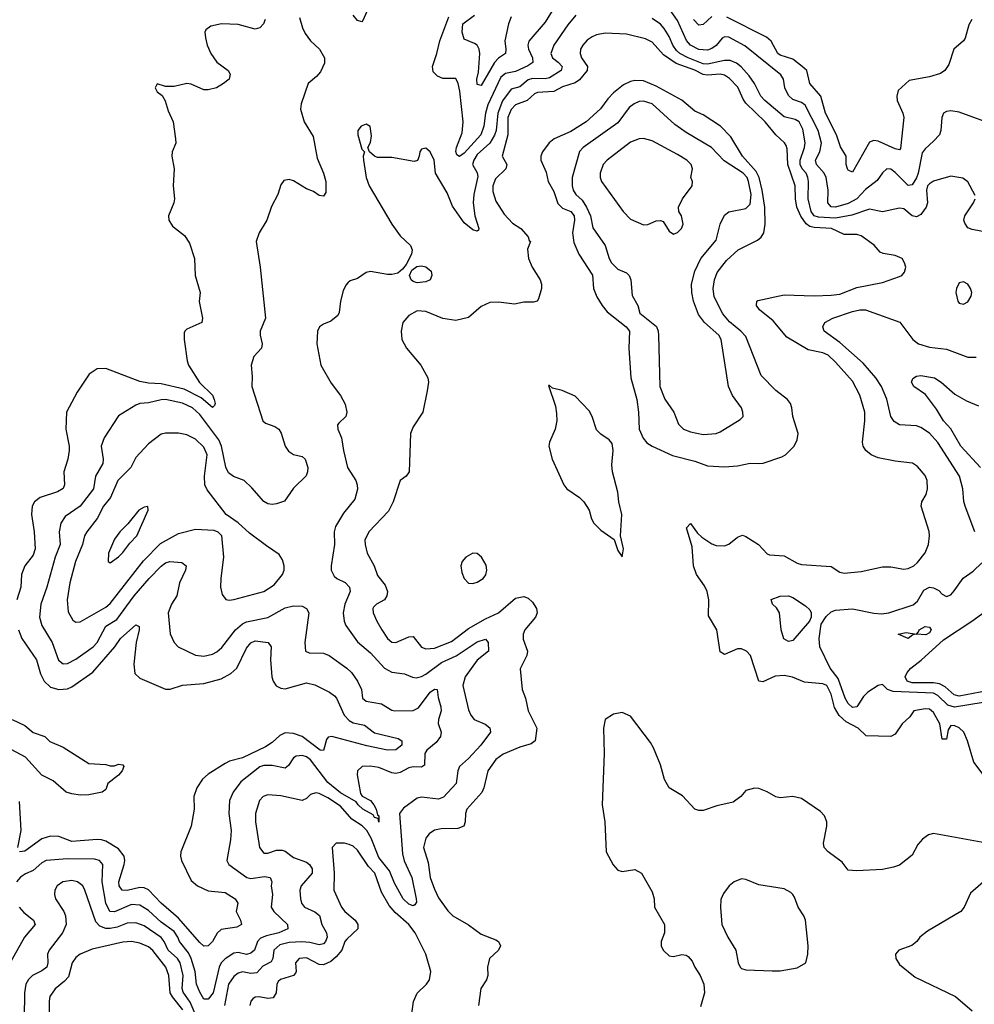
# Model space of a CAD drawing. Header units: inches. Extents: x 1603819 to 1745079, y 385938 to 533966.
# Tile 347 of 561: x 1673906 to 1678381, y 444016 to 448629. Entities that reach past the tile are written whole.
import ezdxf

# ---------------------------------------------------------------- set-up
doc = ezdxf.new("R2010")
doc.units = ezdxf.units.IN
doc.header["$MEASUREMENT"] = 0
doc.layers.add('B6474', color=7, linetype='Continuous')

msp = doc.modelspace()

# ---------------------------------------------------------------- linework, layer by layer
at = {"layer": 'B6474', "color": 5}
for points, elevation in [([(1678490, 448129.2), (1678310, 448195.4), (1678270, 448202.4), (1678250, 448198.3), (1678236.5, 448190), (1678229.3, 448170), (1678224.1, 448110), (1678217.3, 448090), (1678190, 448058.8), (1678150, 448024.2), (1678135.6, 448004.4), (1678117.2, 447910), (1678110, 447887.6), (1678090, 447855.4), (1678070, 447852.6), (1678010, 447913.4), (1677990, 447927.9), (1677970, 447929.8), (1677950, 447911.1), (1677924.9, 447875.1), (1677870, 447833.5), (1677830, 447789.2), (1677790, 447768.1), (1677730, 447750.4), (1677710, 447752.2), (1677694.1, 447770), (1677696.4, 447830), (1677687.1, 447890), (1677676.3, 447910), (1677640.7, 447950), (1677636, 447970), (1677656.7, 448010), (1677663.8, 448050), (1677648.8, 448110), (1677587.9, 448227.9), (1677570, 448241.4), (1677530, 448255.4), (1677510, 448274), (1677492.5, 448310), (1677486.9, 448350), (1677474, 448370), (1677305.8, 448505.8), (1677230, 448546.5), (1677210, 448548.3), (1677198.5, 448541.5), (1677170, 448508), (1677150, 448493.2), (1677130, 448486.7), (1677090, 448488.5), (1677050, 448509.5), (1677031.4, 448531.3), (1676990, 448625), (1676922.5, 448722.5)], 440), ([(1675545.5, 448694.5), (1675514.6, 448625.4), (1675510, 448619.3), (1675490, 448624.2), (1675470, 448649.7)], 440), ([(1676414.4, 448690), (1676370, 448617.8), (1676292.5, 448527.5), (1676288.2, 448510), (1676291.8, 448490), (1676309.1, 448450), (1676311.6, 448428.4), (1676287.5, 448412.5), (1676230, 448386.3), (1676182.9, 448377.1), (1676161.2, 448358.8), (1676100.4, 448230), (1676089.7, 448190), (1676082.3, 448130), (1676067.8, 448090), (1675990, 448002.7), (1675967.9, 447987.9), (1675955.6, 447995.5), (1675950.6, 448010.6), (1675953.6, 448030), (1675980.7, 448099.3), (1675985.3, 448150), (1675970, 448293.2), (1675962.2, 448330), (1675950, 448352.8), (1675890, 448352.4), (1675864.2, 448364.2), (1675844.9, 448385), (1675841.8, 448410), (1675862, 448470), (1675875.9, 448530), (1675918.3, 448641.7)], 440), ([(1675218.4, 448638.4), (1675231, 448590), (1675243.5, 448563.5), (1675270, 448530.3), (1675310.8, 448490.8), (1675334.8, 448450), (1675334.7, 448425.3), (1675315.6, 448384.4), (1675297.5, 448362.5), (1675258.7, 448330), (1675225, 448235), (1675222.3, 448210), (1675238.9, 448150), (1675281.7, 448081.7), (1675300.1, 447980.1), (1675330.2, 447910), (1675340.4, 447870), (1675341, 447819), (1675330, 447802), (1675310, 447805.2), (1675283.7, 447823.7), (1675250, 447837), (1675190, 447873.3), (1675170, 447880.7), (1675144.9, 447875.1), (1675130, 447855.3), (1675115.5, 447810), (1675087.1, 447752.9), (1675064.9, 447690), (1675028, 447630), (1675014.9, 447590), (1675033.7, 447470), (1675058.3, 447230), (1675033.1, 447170), (1675032.9, 447150), (1675042, 447110), (1675039.3, 447090), (1675003, 447050), (1674990.4, 447010), (1674996.5, 446956.5), (1674994.6, 446910), (1675045.7, 446750), (1675058.5, 446738.5), (1675102.2, 446722.2), (1675120.4, 446710), (1675131.3, 446691.3), (1675151.1, 446631.1), (1675166.9, 446606.9), (1675190, 446591.7), (1675230, 446582.4), (1675243.8, 446570), (1675256.4, 446530), (1675255.5, 446510), (1675248.6, 446491.4), (1675190, 446434.5), (1675147.1, 446372.9), (1675110, 446359.7), (1675090, 446356.9), (1675070, 446360.5), (1675050, 446371.5), (1674994.9, 446434.9), (1674957.8, 446470), (1674909.1, 446489.1), (1674885.5, 446505.5), (1674872, 446532), (1674851.9, 446630), (1674839.5, 446659.5), (1674750, 446778.5), (1674716.9, 446810), (1674670, 446832.8), (1674590, 446848.8), (1674570, 446848.2), (1674510, 446833.7), (1674470, 446830.8), (1674450, 446823.1), (1674370, 446772.8), (1674301.8, 446670), (1674288.8, 446630), (1674297.9, 446570), (1674295.4, 446550), (1674261.3, 446490), (1674252.1, 446430), (1674190, 446349.9), (1674119.6, 446300.4), (1674098.5, 446270), (1674091.6, 446230), (1674096.6, 446170), (1674073, 446110), (1674033.4, 445970), (1674005.5, 445890), (1673999.3, 445830), (1674010, 445790.3), (1674058.4, 445710), (1674088.4, 445628.4), (1674110, 445611), (1674130, 445611.6), (1674170, 445632.7), (1674251.2, 445690), (1674270, 445710.2), (1674310, 445787.7), (1674362.2, 445817.8), (1674442.2, 445930), (1674513.5, 446010), (1674570, 446068.9), (1674590, 446083.6), (1674610, 446089.6), (1674665.7, 446085.7), (1674686.7, 446070), (1674683.2, 446050), (1674655.3, 445990), (1674643.5, 445930), (1674617.8, 445890), (1674601.6, 445850), (1674612.1, 445752.1), (1674630.2, 445710.2), (1674648.5, 445690), (1674730, 445652.1), (1674770, 445647), (1674810, 445656), (1674830, 445666.7), (1674853.4, 445686.6), (1674917.2, 445770), (1674950, 445798), (1674970, 445808.3), (1675070, 445827.5), (1675150, 445873.6), (1675190, 445881.8), (1675230, 445880.3), (1675250.5, 445870), (1675261.1, 445850), (1675242.2, 445710), (1675245.5, 445670), (1675263.1, 445663.1), (1675330, 445660.7), (1675357.1, 445650), (1675440.3, 445590), (1675461.5, 445570), (1675490.2, 445530), (1675508.8, 445490), (1675513, 445450), (1675530, 445436.4), (1675602.7, 445422.7), (1675650, 445393.7), (1675664.7, 445390), (1675750, 445392.6), (1675775.4, 445404.6), (1675830, 445478.8), (1675850, 445492.8), (1675862.8, 445490), (1675867.2, 445452.8), (1675880.1, 445410), (1675881.5, 445390), (1675868.7, 445350), (1675868.2, 445331.8), (1675881.3, 445290), (1675879.3, 445270), (1675858.2, 445241.8), (1675813.9, 445206.1), (1675805.2, 445190), (1675803.8, 445136.2), (1675790, 445127), (1675750, 445128.4), (1675730, 445123.9), (1675690, 445102.3), (1675670, 445097), (1675650, 445100.8), (1675590, 445125), (1675548.6, 445131.4), (1675510.8, 445129.2), (1675490.2, 445110), (1675488, 445090), (1675503, 445003), (1675511, 444991), (1675550, 444971), (1675565.6, 444950), (1675576.8, 444930), (1675583.7, 444903.7), (1675590, 444899.1), (1675590, 444868.6), (1675585.7, 444885.7), (1675570, 444891.5), (1675562.8, 444902.8), (1675514.5, 444930), (1675492, 444950), (1675484.1, 444964.1), (1675410, 445006.6), (1675350, 445054.2), (1675270, 445161.1), (1675250, 445175.8), (1675230, 445181.5), (1675202.5, 445177.5), (1675189.3, 445170), (1675165.9, 445134.1), (1675150, 445121.5), (1675090, 445134.2), (1675050, 445133.7), (1675031.7, 445128.3), (1674942.6, 445057.4), (1674906.7, 445010), (1674889.5, 444970), (1674885.9, 444910), (1674896.8, 444830), (1674893.9, 444786.1), (1674876.9, 444690), (1674886.7, 444670), (1674970.1, 444610.1), (1674990, 444604.7), (1675054.4, 444614.4), (1675080.4, 444610), (1675087.5, 444590), (1675084.2, 444570), (1675091.5, 444530), (1675084.3, 444470), (1675096.9, 444450), (1675161, 444390), (1675163.2, 444370), (1675120.8, 444350), (1675062.9, 444337.1), (1675035.2, 444324.8), (1675020.9, 444310), (1675006.1, 444270), (1674990, 444254.8), (1674970, 444249.4), (1674930, 444258.3), (1674910, 444255.2), (1674870, 444228.5), (1674850.8, 444209.2), (1674840.5, 444190), (1674812.6, 444070), (1674790, 444039.6), (1674770, 444039), (1674750, 444073.2), (1674734.2, 444110), (1674728.1, 444170), (1674710.4, 444230.4), (1674696.9, 444256.9), (1674654.7, 444310), (1674647.8, 444330), (1674630, 444356.3), (1674570, 444400.5), (1674510, 444455.4), (1674470, 444480.4), (1674430, 444483.3), (1674350, 444448.1), (1674328.8, 444450), (1674309.9, 444490), (1674292.7, 444590), (1674296.4, 444670), (1674281, 444690), (1674256.1, 444696.1), (1674130, 444697.6), (1674030, 444689.9), (1674010, 444679), (1673970, 444642.9), (1673933.3, 444626.7), (1673910, 444610.6), (1673891.4, 444590)], 440), ([(1675057.5, 448630), (1675048.4, 448610), (1675032.1, 448590), (1675010, 448583.7), (1674930, 448606.2), (1674851.4, 448608.6), (1674801.4, 448598.6), (1674779.1, 448580.9), (1674774, 448570), (1674776.8, 448543.2), (1674784.6, 448510), (1674801.5, 448470), (1674830, 448430.4), (1674882.8, 448390), (1674892.7, 448372.7), (1674887.3, 448350), (1674862, 448330), (1674828.2, 448310), (1674790, 448299.9), (1674770, 448300.2), (1674710, 448326), (1674690, 448329.7), (1674630, 448315.1), (1674590, 448316), (1674550, 448328), (1674541, 448310), (1674551.3, 448290), (1674573.2, 448273.2), (1674588.7, 448248.7), (1674602.3, 448202.3), (1674625.5, 448150), (1674637.1, 448070), (1674638, 448050), (1674620.5, 448010), (1674619.5, 447990), (1674630.4, 447929.6), (1674625.3, 447850), (1674632, 447790), (1674628.4, 447770), (1674603.8, 447710), (1674605.5, 447690), (1674621.8, 447661.8), (1674677.9, 447617.9), (1674701.4, 447581.4), (1674725.5, 447510), (1674728.1, 447430), (1674752.1, 447350), (1674747.9, 447307.9), (1674763.2, 447230), (1674759.5, 447210), (1674690, 447178.9), (1674679.5, 447170), (1674677.7, 447162.3), (1674677.7, 447130), (1674691.1, 447030), (1674697.8, 447010), (1674748.2, 446928.2), (1674809.2, 446870), (1674817.8, 446850), (1674821.8, 446830), (1674819.1, 446820.9), (1674810, 446811.3), (1674756.5, 446856.5), (1674677.8, 446897.8), (1674570, 446923.3), (1674510, 446925.8), (1674470, 446933.6), (1674310, 446994.8), (1674270, 446993.3), (1674232.2, 446967.8), (1674176.1, 446883.9), (1674126.3, 446790), (1674122.6, 446710), (1674138.4, 446630), (1674138.4, 446610), (1674132.1, 446570), (1674112.7, 446510), (1674116.6, 446450), (1674110, 446431.8), (1674083.3, 446416.7), (1674001.7, 446390), (1673975.6, 446370), (1673964.4, 446350), (1673961, 446310), (1673974.3, 446230), (1673978.6, 446150), (1673970, 446120.4), (1673930.2, 446070), (1673915.2, 446030), (1673911.6, 445970), (1673892.8, 445910)], 420), ([(1676512.8, 448650), (1676475.2, 448604.8), (1676410, 448509.8), (1676395.4, 448470), (1676403.5, 448450), (1676430.9, 448430), (1676448.8, 448410), (1676444.4, 448390), (1676390, 448356.6), (1676370, 448352.2), (1676310, 448353.9), (1676290, 448346.9), (1676250, 448314.7), (1676210, 448303.1), (1676170, 448249.3), (1676147.1, 448190), (1676139, 448110), (1676132, 448088), (1676109.6, 448050.4), (1676050, 447996.4), (1676034.1, 447970), (1676028.6, 447950), (1676051, 447911), (1676054, 447894), (1676034.6, 447810), (1676031.9, 447770), (1676039.7, 447710), (1676058, 447650), (1676057.4, 447642.6), (1676050, 447638.5), (1676030, 447644.8), (1675990, 447676.9), (1675934.4, 447754.4), (1675910, 447817.4), (1675855.4, 447910), (1675849.7, 447970), (1675829.5, 448010), (1675810, 448027.3), (1675790, 448022.7), (1675781.6, 448010), (1675779.3, 447990), (1675770.4, 447969.6), (1675755.2, 447964.8), (1675650, 447982.9), (1675583.6, 447983.6), (1675568.7, 447990), (1675546, 448010), (1675538, 448030), (1675550, 448054), (1675554.8, 448085.2), (1675548.9, 448128.9), (1675530, 448139), (1675506, 448130), (1675491, 448110), (1675490.8, 448090), (1675510, 448022), (1675522, 448010), (1675516, 447990), (1675517.3, 447970), (1675530.3, 447890), (1675544.4, 447850), (1675650.1, 447670), (1675690, 447616.2), (1675737.5, 447570), (1675745.2, 447550), (1675743, 447530), (1675718, 447482), (1675700.7, 447459.3), (1675678.1, 447441.9), (1675650, 447434.6), (1675630, 447435.2), (1675550, 447449.6), (1675530, 447444.5), (1675490, 447416), (1675455.5, 447404.5), (1675443.8, 447396.2), (1675434.4, 447385.6), (1675422.3, 447357.7), (1675410.4, 447310), (1675403.8, 447256.2), (1675397.6, 447242.4), (1675364.4, 447215.6), (1675330, 447202.9), (1675310.7, 447190), (1675301.3, 447170), (1675299.5, 447110), (1675317.3, 447010), (1675365.5, 446925.5), (1675410, 446868.5), (1675431.9, 446828.1), (1675440.3, 446790), (1675435.3, 446770), (1675401.5, 446738.5), (1675396.4, 446730), (1675398, 446710), (1675414.9, 446670), (1675423.8, 446610), (1675443.2, 446530), (1675481.4, 446470), (1675488.5, 446450), (1675490, 446429), (1675477.3, 446382.7), (1675423.4, 446316.6), (1675385.9, 446254.1), (1675380.4, 446230), (1675381.1, 446170), (1675366.2, 446070), (1675366.9, 446050), (1675380.8, 446020.8), (1675392.2, 446010), (1675431.1, 445991.1), (1675452.8, 445970), (1675455, 445950), (1675429.7, 445890.3), (1675423.1, 445850), (1675426.4, 445810), (1675434.6, 445790), (1675490, 445714.2), (1675550, 445662.6), (1675616.6, 445590), (1675650, 445572.3), (1675710, 445564.6), (1675747.6, 445547.6), (1675764.9, 445544.9), (1675790, 445551), (1675810, 445562.3), (1675882.8, 445617.2), (1675951.8, 445648.2), (1676050, 445713.3), (1676090, 445726), (1676102.7, 445710), (1676104.1, 445670), (1676050, 445628.4), (1675994.5, 445550), (1675983.7, 445510), (1676010, 445394.8), (1676020.9, 445370), (1676037.1, 445350), (1676087.8, 445327.8), (1676110, 445311.7), (1676112.6, 445290), (1676067.7, 445230), (1676010, 445167.2), (1675967.6, 445130), (1675959.5, 445110), (1675951.7, 445050), (1675893.3, 444986.7), (1675870, 444976.5), (1675790, 444986), (1675770, 444981.5), (1675704.9, 444935.1), (1675686.4, 444910), (1675699.9, 444719.9), (1675708.5, 444688.5), (1675744.9, 444610), (1675765.3, 444510), (1675765.6, 444494.4), (1675759, 444481), (1675750, 444477.2), (1675730, 444484.3), (1675703.4, 444510), (1675663.4, 444583.4), (1675640.2, 444640.2), (1675590, 444703), (1675553.4, 444793.4), (1675533.3, 444830), (1675511.5, 444851.5), (1675463.4, 444883.4), (1675410, 444944), (1675350, 444983.4), (1675310, 445003.4), (1675293.7, 445006.3), (1675270, 444998.4), (1675250, 444979.8), (1675230, 444969.9), (1675130, 444992.7), (1675070, 444996.9), (1675046.9, 444990), (1675030.2, 444970), (1675012.1, 444910), (1675011.4, 444870), (1675030.1, 444750.1), (1675050, 444723.2), (1675070, 444723.7), (1675110, 444737.8), (1675137.2, 444737.2), (1675150, 444732.6), (1675190, 444703.5), (1675250, 444682), (1675264.8, 444670), (1675276.8, 444650), (1675276.4, 444630), (1675225, 444570), (1675218.7, 444550), (1675222, 444510), (1675227.8, 444490), (1675240.7, 444470), (1675290, 444448.6), (1675312, 444432), (1675322.2, 444390), (1675345, 444350), (1675347.1, 444330), (1675339.8, 444310), (1675330, 444298.7), (1675310, 444294.6), (1675265.7, 444305.7), (1675228.1, 444308.1), (1675170, 444305.5), (1675126.3, 444293.7), (1675097.1, 444270), (1675092.5, 444230), (1675085.2, 444214.8), (1675045.4, 444194.6), (1675017.3, 444162.7), (1674990, 444159.7), (1674950, 444167.2), (1674930, 444161.2), (1674910, 444145.6), (1674885.2, 444110), (1674866.8, 444010)], 460), ([(1676210, 448642.2), (1676197.4, 448610), (1676180.8, 448530), (1676185.5, 448490), (1676182.6, 448470), (1676150, 448447.9), (1676131.1, 448428.9), (1676070, 448320.4), (1676050, 448325.6), (1676048.3, 448350), (1676056.4, 448383.6), (1676062.8, 448470), (1676059.7, 448490), (1676050, 448508.9), (1676037.7, 448517.7), (1675990, 448537.6), (1675980.8, 448570), (1675984, 448610), (1676037.9, 448650)], 420), ([(1678384.8, 447804.7), (1678350, 447869), (1678327, 447887), (1678270, 447896.2), (1678190, 447871.9), (1678170, 447859.5), (1678162.1, 447850), (1678156.1, 447830), (1678161.7, 447770), (1678155.3, 447750), (1678130, 447716.5), (1678110, 447705.4), (1678090, 447709.1), (1678050, 447742.2), (1678030, 447746.2), (1677950, 447728.1), (1677890, 447740.5), (1677807.3, 447712.7), (1677730, 447699.4), (1677650, 447703.2), (1677630, 447709.7), (1677616.8, 447730), (1677602.6, 447790), (1677604.3, 447870), (1677600.9, 447890), (1677592, 447910), (1677573.5, 447930), (1677565, 447950), (1677564.4, 447970), (1677585.4, 448030), (1677588.5, 448051.5), (1677576.4, 448116.4), (1677559.1, 448150), (1677541.8, 448161.8), (1677490, 448173.7), (1677399.1, 448250), (1677379.6, 448270), (1677349.9, 448330), (1677325.2, 448365.2), (1677287.6, 448407.6), (1677265.4, 448425.4), (1677236.8, 448436.8), (1677210, 448437.8), (1677130, 448420.5), (1677110, 448421.8), (1677039.9, 448450), (1677000.6, 448470), (1676984.6, 448484.6), (1676967.1, 448510), (1676950, 448550.7), (1676927.5, 448587.5), (1676910, 448607.5), (1676870, 448633.6)], 460), ([(1677150, 448643.8), (1677110, 448606.5), (1677090, 448603), (1677064.7, 448630)], 420), ([(1678369.1, 448630), (1678354.7, 448605.3), (1678337.8, 448542.2), (1678330.5, 448529.5), (1678284.3, 448490), (1678260.6, 448419.4), (1678243.1, 448390), (1678222.7, 448377.3), (1678170, 448360.9), (1678075.6, 448344.4), (1678023.8, 448296.2), (1678017.5, 448270), (1678019.8, 448250), (1678046.4, 448190), (1678050.9, 448170), (1678035.3, 448024.7), (1678030, 448018.5), (1678010, 448023), (1677930, 448058.8), (1677910, 448062), (1677890, 448054.5), (1677810, 447913.6), (1677790, 447923), (1677786.6, 447930), (1677780.6, 447950), (1677779.9, 447990), (1677752.8, 448032.8), (1677734.5, 448090), (1677683.7, 448190), (1677661.1, 448270), (1677609.9, 448329.9), (1677596.1, 448390), (1677574.5, 448410), (1677530, 448443.3), (1677470, 448462.1), (1677459.4, 448470), (1677428, 448528), (1677406.7, 448546.7), (1677220.6, 448640.6)], 420), ([(1678469.2, 445030), (1678378.4, 445150), (1678349.5, 445250), (1678330.9, 445290.9), (1678310, 445311.5), (1678290, 445319.7), (1678270, 445321.6), (1678258.9, 445301.1), (1678250, 445258), (1678230, 445258), (1678218.7, 445330), (1678190, 445382.4), (1678170, 445398.5), (1678150, 445399.8), (1678098, 445390), (1678078.3, 445361.7), (1678042.6, 445330), (1678010, 445282), (1677990, 445270.9), (1677873.8, 445273.8), (1677836.2, 445310), (1677779.6, 445339.6), (1677748, 445368), (1677725.5, 445405.5), (1677710, 445468.3), (1677689.6, 445510), (1677670, 445516.5), (1677584.5, 445524.5), (1677528.8, 445548.8), (1677490, 445555.8), (1677446.6, 445553.4), (1677390, 445526.5), (1677370, 445529.8), (1677331, 445650), (1677313.6, 445670), (1677290, 445680.4), (1677270, 445681), (1677210, 445654.7), (1677190, 445666.6), (1677173.2, 445770), (1677134.9, 445834.9), (1677136.2, 445910), (1677128.2, 445950), (1677116.8, 445976.8), (1677078.6, 446030), (1677063.8, 446070), (1677058.3, 446158.3), (1677031.9, 446248.1), (1677050, 446268), (1677082.9, 446222.9), (1677103.8, 446203.8), (1677150, 446172.7), (1677170, 446164.6), (1677210, 446162.9), (1677230, 446171.7), (1677270, 446204.7), (1677293.6, 446213.6), (1677310, 446207.9), (1677369.4, 446169.4), (1677410, 446126), (1677420.9, 446120.9), (1677490, 446117.3), (1677550, 446082), (1677570, 446075.9), (1677710, 446066.3), (1677750, 446040.3), (1677770, 446035.8), (1677850, 446042.9), (1677950, 446065.3), (1677990, 446064.9), (1678050, 446054.3), (1678070, 446057.3), (1678097.6, 446070), (1678115.2, 446084.8), (1678149.8, 446130.2), (1678165.4, 446170), (1678171, 446210), (1678169.6, 446230.4), (1678131.7, 446350), (1678135.3, 446370), (1678155.4, 446404.6), (1678160.6, 446430), (1678159.1, 446470), (1678150, 446492.4), (1678114.8, 446534.8), (1678090.7, 446550.7), (1678010, 446560.6), (1677930, 446576.5), (1677897.4, 446590), (1677872.6, 446610), (1677859.3, 446630), (1677856.8, 446650), (1677867.8, 446750), (1677867.2, 446790), (1677844.4, 446870), (1677810, 446934.6), (1677730, 447024.9), (1677696.2, 447056.2), (1677670, 447067.5), (1677601.5, 447081.5), (1677501.4, 447141.4), (1677437.6, 447217.6), (1677374.4, 447270), (1677359.8, 447290), (1677361.3, 447310), (1677366.7, 447313.3), (1677490, 447339.3), (1677630, 447335.4), (1677710, 447337.3), (1677750, 447343.3), (1677830, 447373.6), (1677950, 447398), (1678030, 447425), (1678040.7, 447430), (1678053.9, 447446.1), (1678059.7, 447470), (1678054.3, 447490), (1678042.4, 447510), (1678010, 447524.4), (1677953.9, 447533.9), (1677940.2, 447540.2), (1677912, 447572), (1677850, 447615.9), (1677830, 447622.6), (1677770, 447622.6), (1677711.3, 447650), (1677630, 447654.8), (1677610, 447659.1), (1677592.1, 447672.1), (1677567.6, 447707.6), (1677548.9, 447750), (1677542.8, 447790), (1677541.7, 447850), (1677507.1, 447950), (1677503.7, 448023.7), (1677498.9, 448038.9), (1677491.3, 448051.3), (1677450, 448089), (1677401, 448150), (1677310, 448237.8), (1677296.9, 448256.9), (1677272.2, 448312.2), (1677233.9, 448353.9), (1677210, 448368.1), (1677190, 448373.9), (1677130, 448368.6), (1677110, 448371.4), (1677070, 448391.8), (1676983.7, 448423.7), (1676924, 448464), (1676870, 448523), (1676838.8, 448538.8), (1676750, 448560.5), (1676650, 448565.7), (1676610, 448557.8), (1676590, 448549), (1676566.7, 448533.3), (1676545.2, 448510), (1676534.8, 448490), (1676532.9, 448470), (1676539.2, 448450), (1676567.2, 448410), (1676565.9, 448390), (1676530, 448347.7), (1676510, 448333.2), (1676450, 448314.9), (1676410, 448292.8), (1676332.6, 448287.4), (1676318.8, 448281.2), (1676285.4, 448250), (1676229.6, 448230.4), (1676210, 448208.6), (1676193.6, 448170), (1676194, 448090), (1676167.3, 447990), (1676189.4, 447950), (1676185.6, 447930), (1676136.3, 447883.7), (1676123.7, 447850), (1676124, 447824), (1676138.4, 447778.4), (1676177.5, 447717.5), (1676215.9, 447675.9), (1676255.8, 447650), (1676290, 447610.6), (1676294.9, 447594.9), (1676301, 447590), (1676287.1, 447552.9), (1676290.7, 447510), (1676308, 447470), (1676346, 447410), (1676352.4, 447390), (1676352.2, 447370), (1676338.4, 447321.6), (1676331, 447310), (1676314.6, 447305.4), (1676270, 447305.7), (1676224.8, 447295.2), (1676150, 447304.7), (1676110, 447303.6), (1676070, 447284.7), (1676010, 447233.6), (1675950, 447219.9), (1675890, 447228.1), (1675810, 447261.4), (1675770, 447264.6), (1675730, 447242.7), (1675702, 447210), (1675694.5, 447170), (1675697.7, 447130), (1675718.9, 447090), (1675787.2, 447010), (1675819.5, 446950), (1675822.4, 446930), (1675816.5, 446890), (1675795.5, 446790), (1675750, 446721.2), (1675738.7, 446690), (1675731.7, 446510), (1675718.4, 446490), (1675690, 446469.5), (1675656.4, 446370), (1675634.3, 446325.7), (1675542.6, 446230), (1675524.7, 446190), (1675524.9, 446170), (1675534.2, 446130), (1675567.2, 446070), (1675583.9, 446023.9), (1675619, 445979), (1675630.1, 445950), (1675627.7, 445930), (1675616.9, 445910), (1675578, 445890), (1675564.1, 445875.9), (1675560.9, 445870), (1675563.6, 445850), (1675580.2, 445810), (1675604.1, 445770), (1675630, 445729.2), (1675650, 445712.2), (1675670, 445710.2), (1675730, 445737.3), (1675750, 445738.9), (1675790, 445689.4), (1675810, 445680.4), (1675850, 445683.7), (1675930, 445715.3), (1676010, 445776), (1676090, 445822.4), (1676149.8, 445850), (1676230, 445917.7), (1676270, 445925.9), (1676290, 445918.4), (1676310, 445900.2), (1676329.3, 445870), (1676331.4, 445850), (1676324.6, 445830), (1676274.4, 445770), (1676265.6, 445750), (1676265.6, 445725.6), (1676285.8, 445670), (1676283.9, 445650), (1676252.4, 445587.6), (1676261.5, 445490), (1676276.9, 445450), (1676290.1, 445390), (1676330.1, 445310), (1676321.7, 445250), (1676304.1, 445235.9), (1676250, 445220.7), (1676172.5, 445187.5), (1676137.8, 445162.2), (1676099.8, 445110), (1676082.2, 445030), (1676072.1, 445007.9), (1676002.7, 444930), (1675996.4, 444910), (1675994.6, 444870), (1675987.7, 444850), (1675960.5, 444839.5), (1675882, 444838), (1675850, 444830.8), (1675826.1, 444813.8), (1675810, 444793.5), (1675799.3, 444750), (1675820.4, 444680.4), (1675830.8, 444610), (1675850, 444555.8), (1675870, 444513.7), (1675913.1, 444453.1), (1675937, 444430), (1676010, 444388.4), (1676070, 444345), (1676138.3, 444318.3), (1676150.3, 444310), (1676159.6, 444290), (1676151, 444269), (1676108.4, 444230), (1676099.5, 444190), (1676100.4, 444150), (1676094.9, 444130), (1676068.4, 444090), (1676056.4, 444010)], 480), ([(1678510, 447619.3), (1678370, 447645.3), (1678350, 447653.7), (1678335.8, 447675.8), (1678332.3, 447690), (1678335.7, 447710), (1678376.3, 447770), (1678385.3, 447790)], 460), ([(1678383.1, 446230), (1678337.8, 446350), (1678331.6, 446371.6), (1678326.3, 446430), (1678310.6, 446490), (1678210, 446648.2), (1678171.3, 446691.3), (1678130, 446717.5), (1678110, 446726.1), (1678030.6, 446730.6), (1678005.6, 446745.6), (1677989.1, 446770), (1677971.4, 446851.4), (1677945.6, 446910), (1677919.9, 446950), (1677860.1, 447020.1), (1677750, 447116.2), (1677676.9, 447170), (1677671.2, 447190), (1677680.5, 447210), (1677717, 447230), (1677810, 447261.6), (1677844, 447270), (1677870, 447270.1), (1678031.1, 447211.1), (1678092.6, 447130), (1678118.7, 447110), (1678170, 447095), (1678250, 447085.4), (1678350, 447048.2), (1678390, 447047.1)], 460), ([(1678409.3, 446530), (1678316.9, 446630), (1678271.2, 446711.2), (1678236.8, 446750), (1678203.5, 446803.5), (1678152.1, 446872.1), (1678096.9, 446910), (1678087.1, 446930), (1678092, 446948), (1678110, 446958.8), (1678130, 446961.3), (1678193.8, 446950), (1678225.8, 446930), (1678290, 446874), (1678343.7, 446843.7), (1678400, 446820)], 440), ([(1678490, 445440.1), (1678287.3, 445407.3), (1678256.8, 445416.8), (1678210, 445463), (1678190, 445473.1), (1678000.8, 445480.8), (1677973.6, 445490), (1677950, 445514.5), (1677930, 445509.8), (1677882, 445478), (1677861.8, 445458.2), (1677830, 445408.7), (1677810, 445406), (1677790, 445424.7), (1677776.2, 445450), (1677741.9, 445541.9), (1677704.4, 445590), (1677656.9, 445690), (1677653.6, 445730), (1677663.4, 445796.6), (1677686.9, 445833.1), (1677710, 445854), (1677730, 445862.1), (1677810, 445868.8), (1677910, 445847.8), (1677945.5, 445845.5), (1677979.5, 445850), (1678093.5, 445886.5), (1678114.9, 445905.1), (1678143.7, 445956.3), (1678170, 445969.5), (1678190, 445966.7), (1678214.8, 445954.8), (1678230, 445937.1), (1678250, 445926), (1678270, 445934.4), (1678287.1, 445952.9), (1678328.1, 446011.9), (1678375.4, 446044.6), (1678416.6, 446083.4)], 460), ([(1678473.1, 445490), (1678310, 445459.3), (1678286.1, 445466.1), (1678243.6, 445503.6), (1678216.9, 445516.9), (1678190, 445521.8), (1678090, 445521.2), (1678065.9, 445530), (1678057.3, 445550), (1678066.2, 445570), (1678083.4, 445590), (1678131.7, 445628.3), (1678236.1, 445723.9), (1678369.8, 445810), (1678532.7, 445930)], 440), ([(1673900.9, 445770), (1673916, 445730), (1673985, 445630), (1674003.3, 445563.3), (1674020.4, 445530), (1674050, 445501.3), (1674090, 445490.6), (1674130, 445494.4), (1674150, 445502.7), (1674248.3, 445571.7), (1674352.5, 445690), (1674379.2, 445730), (1674450, 445793.8), (1674466, 445786), (1674466.3, 445770), (1674451.7, 445710), (1674440.9, 445610), (1674446.1, 445566.1), (1674470, 445543.2), (1674590, 445491.4), (1674611.8, 445491.8), (1674669.9, 445510.1), (1674770, 445518.3), (1674850, 445539.8), (1674895.1, 445564.9), (1674923.4, 445590), (1674970, 445684.7), (1674990, 445709.4), (1675010, 445718.8), (1675071.4, 445711.4), (1675084.9, 445690), (1675081.1, 445630), (1675088.8, 445550), (1675094.5, 445530), (1675107.8, 445507.8), (1675130, 445496.6), (1675150, 445494.4), (1675250, 445521.8), (1675290, 445512.7), (1675358.2, 445478.2), (1675381.3, 445461.3), (1675391.3, 445450), (1675426.7, 445370), (1675450, 445345), (1675470, 445334.8), (1675522.8, 445322.8), (1675570, 445288.1), (1675680.8, 445260.8), (1675696.9, 445250), (1675697.8, 445230), (1675670, 445207.3), (1675630, 445206.7), (1675534.1, 445225.9), (1675369.6, 445270.4), (1675352.6, 445267.4), (1675343.9, 445256.1), (1675330, 445204.7), (1675314.4, 445205.6), (1675230, 445270.8), (1675190, 445285.1), (1675150, 445286.8), (1675124.9, 445275.1), (1675090, 445242.2), (1675058.6, 445221.4), (1674950, 445170.7), (1674890, 445154.2), (1674870, 445144.5), (1674790, 445094.6), (1674763.8, 445070), (1674736.1, 445030), (1674722, 444990), (1674723.2, 444930), (1674709.3, 444850), (1674661.8, 444730), (1674659.8, 444710), (1674664.2, 444690), (1674710, 444596.2), (1674739.7, 444570), (1674790, 444547.4), (1674870, 444538.7), (1674916.9, 444510), (1674928, 444490), (1674920.9, 444450), (1674941.1, 444410), (1674945.2, 444390), (1674923.7, 444376.3), (1674850, 444366.2), (1674831.6, 444348.4), (1674810, 444309.8), (1674790, 444289.8), (1674770, 444287.4), (1674750, 444304.6), (1674650, 444419.2), (1674569.5, 444490), (1674510, 444551.6), (1674490, 444560.9), (1674470, 444563), (1674410, 444548.8), (1674387.1, 444550), (1674372.2, 444570), (1674370.4, 444590), (1674395.1, 444670), (1674399.1, 444690), (1674395.1, 444710), (1674370, 444743.4), (1674310, 444780.1), (1674290, 444786.7), (1674270, 444787.1), (1674150, 444778.9), (1674090, 444801.1), (1674050, 444803.2), (1674010, 444790.4), (1673930, 444733), (1673905.1, 444730)], 420), ([(1673871.6, 445350), (1673930, 445321.3), (1673970, 445288.7), (1674023.8, 445270), (1674047.5, 445247.5), (1674110, 445220.4), (1674230, 445144.6), (1674310, 445139.5), (1674330, 445132.2), (1674350, 445132.2), (1674370, 445140.4), (1674390, 445137.3), (1674394.4, 445130), (1674386.7, 445110), (1674370, 445088.5), (1674318.8, 445050), (1674310, 445022), (1674292, 445010), (1674230, 444996.9), (1674190, 444995.8), (1674150, 445001.5), (1674124.5, 445010), (1674063.2, 445063.2), (1674010, 445089), (1673932.9, 445172.9), (1673866.8, 445210)], 380), ([(1678430, 444771.6), (1678190, 444815.9), (1678166.7, 444810), (1678138, 444790), (1678116, 444764), (1678090, 444715.1), (1678030, 444668), (1678002.5, 444657.5), (1677950, 444646.6), (1677830, 444641.3), (1677790, 444644.7), (1677762.1, 444682.1), (1677695.8, 444730), (1677677.6, 444750), (1677673.6, 444770), (1677689.7, 444850.3), (1677689.8, 444870), (1677679.3, 444899.3), (1677659.7, 444919.7), (1677570, 444979.7), (1677530, 444989.7), (1677470, 444983.6), (1677450, 444987.3), (1677410, 445011.1), (1677370, 445026), (1677350, 445027.6), (1677310, 445017.6), (1677286.7, 444990), (1677250, 444962.4), (1677174.6, 444945.4), (1677110, 444923), (1677090, 444923), (1677070, 444929.7), (1677012.4, 444992.4), (1676949.8, 445030), (1676928.4, 445068.4), (1676910, 445138), (1676876.8, 445216.8), (1676862.4, 445242.4), (1676770, 445365.2), (1676730, 445382.7), (1676690, 445374.5), (1676650.8, 445350), (1676642, 445310), (1676646, 445190), (1676635.9, 444950), (1676649.4, 444870), (1676655.3, 444730), (1676688.7, 444668.7), (1676710, 444644), (1676730, 444637.1), (1676790, 444647.7), (1676820.7, 444630), (1676870, 444542.8), (1676879.5, 444510), (1676881.7, 444470), (1676928.9, 444390), (1676928.8, 444350), (1676912.4, 444310), (1676912.4, 444290), (1676921.6, 444270), (1676950, 444243.1), (1676970, 444239.5), (1677010, 444248.7), (1677030, 444246), (1677039.6, 444239.6), (1677058.2, 444218.2), (1677070.2, 444190), (1677095.8, 444150), (1677112.2, 444110), (1677116.1, 444070), (1677096.8, 444003.2)], 520), ([(1673897.3, 444750), (1673913.8, 444830), (1673906, 444966)], 420), ([(1675734, 443890), (1675751.9, 444028.1), (1675770, 444067.2), (1675813.3, 444110), (1675826.9, 444130), (1675833.5, 444170), (1675810.6, 444250), (1675760.2, 444350), (1675729.9, 444390), (1675665.4, 444445.4), (1675638, 444478), (1675601.6, 444541.6), (1675571.4, 444630), (1675541.4, 444661.4), (1675490, 444738.5), (1675470, 444756.5), (1675450, 444764.8), (1675428, 444770), (1675389.3, 444770.7), (1675370.4, 444750), (1675380.7, 444630), (1675378.9, 444550), (1675414.6, 444470), (1675430, 444450.2), (1675479.4, 444410), (1675491.9, 444390), (1675491.9, 444370), (1675439.1, 444320.9), (1675430.6, 444310), (1675415.9, 444270), (1675390, 444237.4), (1675364.6, 444215.4), (1675330, 444200.1), (1675310, 444201.9), (1675250, 444233.8), (1675216.4, 444230), (1675199.7, 444210), (1675202.5, 444170), (1675198.4, 444161.6), (1675190.1, 444149.9), (1675128.5, 444131.5), (1675118.3, 444121.7), (1675111.5, 444108.5), (1675107.9, 444070), (1675094, 444046), (1675070, 444042.5), (1675029, 444051), (1675010.2, 444049.8), (1674998.6, 444041.4), (1674990.1, 444029.9), (1674984.7, 444010)], 480), ([(1678446.8, 444610), (1678363.7, 444536.3), (1678333.4, 444470), (1678317.6, 444450), (1678162, 444358), (1678126, 444330), (1678111, 444310), (1678088.6, 444291.4), (1678026.8, 444270), (1678010.7, 444250), (1678013.4, 444230), (1678030, 444202), (1678102.8, 444142.8), (1678292.8, 444052.8), (1678370, 443985.6)], 540), ([(1674741.6, 443941.6), (1674705.6, 444025.6), (1674673.1, 444073.1), (1674668, 444090), (1674673.1, 444150), (1674658.1, 444210), (1674646.3, 444230), (1674601.4, 444270), (1674583.3, 444310), (1674569.2, 444329.2), (1674490, 444383.4), (1674450, 444397.9), (1674410, 444396.1), (1674362.6, 444377.4), (1674330, 444370.7), (1674310, 444371.5), (1674281.5, 444381.5), (1674262.6, 444402.6), (1674212, 444550), (1674201.4, 444570), (1674177.6, 444590), (1674150, 444596.3), (1674108.9, 444590), (1674082, 444570), (1674071.1, 444550), (1674069.3, 444530), (1674074.6, 444510), (1674112.8, 444450), (1674120.6, 444430), (1674123.9, 444390), (1674107.5, 444350), (1674044.7, 444270), (1674037.2, 444250), (1674038.4, 444210), (1674033.5, 444190), (1674010, 444171.7), (1673966.5, 444150), (1673947.6, 444132.4), (1673935.1, 444110), (1673928.1, 444070), (1673927.7, 443952.3)], 460), ([(1673904.2, 444470), (1673925.7, 444445.7), (1673971.6, 444410), (1673978.5, 444390), (1673929.1, 444330.9), (1673863.9, 444216.1)], 440), ([(1674670.5, 443990), (1674622.8, 444050), (1674612.2, 444070), (1674605.4, 444150), (1674591.2, 444190), (1674530, 444267.4), (1674510, 444284.5), (1674470, 444301.8), (1674430, 444309.4), (1674390, 444306.9), (1674245.3, 444274.7), (1674190, 444250.8), (1674170, 444234.8), (1674151.8, 444210), (1674135.3, 444144.7), (1674116.6, 444123.4), (1674071.7, 444088.3), (1674047.9, 444052.1), (1674043.7, 444030), (1674042.7, 443890)], 480)]:
    msp.add_lwpolyline(points, dxfattribs=dict(at, elevation=elevation))
for points, elevation in [([(1676790, 448344.3), (1676770, 448339.6), (1676736.6, 448323.4), (1676690, 448286.6), (1676662.4, 448257.6), (1676628.7, 448211.3), (1676561.5, 448150), (1676490, 448105), (1676411.5, 448070), (1676388.1, 448051.9), (1676356.3, 448010), (1676348.6, 447990), (1676348.7, 447970), (1676373.8, 447913.8), (1676383.7, 447870), (1676410, 447824.4), (1676428.3, 447768.3), (1676450, 447746.1), (1676490.1, 447730), (1676505, 447710), (1676507.2, 447690), (1676496.6, 447630), (1676504.1, 447584.1), (1676527.5, 447530), (1676591.2, 447431.2), (1676596.5, 447370), (1676611.3, 447330), (1676635.8, 447290), (1676660.6, 447260.6), (1676749.6, 447190), (1676765.1, 447170), (1676760.7, 447090), (1676771.5, 446951.5), (1676799.3, 446850), (1676807.1, 446790), (1676809.2, 446710), (1676828, 446668), (1676846.3, 446646.3), (1676870.1, 446630.1), (1676966.4, 446586.4), (1677070, 446559.8), (1677130, 446538.8), (1677210, 446533.8), (1677270, 446537.8), (1677330, 446550.2), (1677370, 446549), (1677390.3, 446550.3), (1677478.7, 446581.3), (1677495.1, 446590), (1677536.3, 446630), (1677550, 446661), (1677554.5, 446690), (1677530.8, 446770), (1677526, 446810), (1677519.8, 446830), (1677505.6, 446850), (1677451.1, 446891.1), (1677382, 446962), (1677310, 447143.9), (1677287, 447170), (1677233.7, 447213.7), (1677202.4, 447250), (1677161.8, 447330), (1677156.3, 447370), (1677162.7, 447410), (1677175.3, 447444.7), (1677219.3, 447500.7), (1677273.3, 447550), (1677365, 447595), (1677382.1, 447610), (1677394.7, 447630), (1677400.5, 447670), (1677398.6, 447750), (1677386.5, 447830), (1677371.9, 447890), (1677358.1, 447918.1), (1677293.6, 447990), (1677240.1, 448080.1), (1677190.3, 448130.3), (1677110, 448182.6), (1677070, 448199.9), (1677010, 448251.1), (1676890, 448317.3), (1676830, 448342.3)], 520), ([(1676830, 448247.1), (1676810, 448244.7), (1676785.7, 448234.3), (1676763.1, 448216.9), (1676710, 448145.6), (1676547.5, 448030), (1676529.6, 448010.4), (1676495.7, 447890), (1676495.4, 447850), (1676499.8, 447830), (1676512.9, 447810), (1676543.1, 447783.1), (1676563.6, 447750), (1676581.3, 447710), (1676593.4, 447653.4), (1676650, 447570.3), (1676668.6, 447510), (1676679.8, 447490), (1676710, 447459.5), (1676750, 447442.3), (1676763.1, 447430), (1676770.3, 447409.7), (1676776.7, 447336.7), (1676804, 447290), (1676813.7, 447253.7), (1676891.7, 447191.7), (1676899.4, 447170), (1676900.7, 447150), (1676906.3, 446910), (1676930, 446851.1), (1676971.6, 446790), (1676994.1, 446734.1), (1677017.6, 446710), (1677050, 446697.1), (1677110, 446686), (1677170, 446689.2), (1677190, 446697.3), (1677283.7, 446756.3), (1677296.9, 446770), (1677296.3, 446790), (1677289.6, 446810), (1677247.3, 446867.3), (1677228.7, 446910), (1677193.8, 447130), (1677183, 447150), (1677115.8, 447210), (1677088, 447248), (1677064.9, 447310), (1677056.1, 447350), (1677054.5, 447390), (1677071.2, 447450), (1677099.3, 447510), (1677170, 447595.5), (1677190, 447670.3), (1677210, 447712.8), (1677230, 447727.9), (1677310, 447744.4), (1677330, 447764.9), (1677334.3, 447810), (1677321.7, 447870), (1677315.4, 447890), (1677296.6, 447910), (1677207.9, 447967.9), (1677149.6, 448029.6), (1677030, 448099.9), (1676977.5, 448137.5), (1676870, 448233.8)], 540), ([(1676830, 448072.4), (1676810, 448070.9), (1676770, 448055.6), (1676659.6, 447970), (1676641.3, 447950), (1676626.9, 447910), (1676626.9, 447890), (1676633.1, 447870), (1676735.6, 447730), (1676770, 447693.7), (1676830, 447667), (1676850.9, 447669.1), (1676890, 447686), (1676910, 447687.3), (1676922.8, 447682.8), (1676950, 447638), (1676970, 447624), (1676990, 447631.3), (1677008.7, 447650), (1677016, 447670), (1677009, 447710), (1676995.3, 447730), (1676994, 447750), (1677013.3, 447790), (1677058.7, 447850), (1677059.5, 447870), (1677052, 447890), (1677059.7, 447930), (1677053.7, 447950), (1677033.5, 447970), (1676990, 447996.8), (1676870, 448061.1)], 560), ([(1675770, 447395.6), (1675750, 447401.7), (1675740.5, 447410), (1675733.7, 447430), (1675744.1, 447455.9), (1675768, 447472.1), (1675790, 447475.2), (1675810, 447471.2), (1675834.6, 447450), (1675838.7, 447430), (1675830, 447409.6), (1675810, 447400.5)], 460), ([(1678330, 447401.2), (1678310, 447395.3), (1678297.3, 447370), (1678293.4, 447350), (1678304, 447310), (1678310, 447301), (1678330, 447296), (1678350, 447307.3), (1678366.3, 447333.7), (1678369.3, 447350), (1678363.7, 447370), (1678350, 447389.2)], 480), ([(1676390, 446915.3), (1676385.4, 446914.6), (1676417.8, 446817.8), (1676423.1, 446783.1), (1676423.2, 446750), (1676415.8, 446710), (1676389.3, 446650), (1676386.5, 446630), (1676402.7, 446570), (1676456.3, 446450), (1676471.4, 446430), (1676530, 446390.2), (1676550.9, 446370), (1676575.2, 446330), (1676585.8, 446290), (1676597.3, 446270), (1676630, 446236.5), (1676692.8, 446192.8), (1676710, 446142), (1676730, 446112), (1676737, 446150), (1676722, 446210), (1676728.1, 446310), (1676714.5, 446370), (1676710, 446415.1), (1676684.3, 446510), (1676682.5, 446542.5), (1676688.2, 446610), (1676683.2, 446643.2), (1676670, 446660.9), (1676630, 446686.7), (1676610, 446707.5), (1676588.8, 446770), (1676575.5, 446795.5), (1676510, 446865.1), (1676448.4, 446891.6), (1676403.1, 446903.1)], 520), ([(1674650, 446692.1), (1674590, 446691.1), (1674570, 446686.3), (1674510, 446642), (1674450, 446576.9), (1674427.6, 446530), (1674366.2, 446470), (1674332, 446390), (1674299.1, 446350), (1674268.9, 446291.1), (1674220.2, 446230), (1674209.6, 446210.4), (1674200.7, 446170), (1674168.4, 446090), (1674141, 445990), (1674128.1, 445910), (1674133.9, 445853.9), (1674155.9, 445815.9), (1674170, 445806), (1674190, 445807.9), (1674310, 445877), (1674330, 445892.9), (1674487.1, 446092.9), (1674565.4, 446174.6), (1674650, 446221), (1674730, 446241.8), (1674816.7, 446236.7), (1674834.9, 446230), (1674851.9, 446211.9), (1674861.2, 446110), (1674848.2, 446011.8), (1674848.1, 445970), (1674855.8, 445935.8), (1674872.1, 445912.1), (1674888.7, 445908.7), (1674910, 445911.5), (1675050, 445950.1), (1675099.7, 445980.3), (1675138.3, 446030), (1675146.1, 446050), (1675145.8, 446070), (1675137.5, 446097.5), (1675123.1, 446123.1), (1675062.9, 446162.9), (1674983.3, 446223.3), (1674930, 446271.9), (1674874.3, 446310), (1674785.3, 446425.3), (1674774.6, 446450), (1674772.1, 446490), (1674785.4, 446590), (1674770, 446625.6), (1674730, 446663.5), (1674690, 446683.1)], 460), ([(1674507.3, 446347.3), (1674490, 446345.2), (1674464.4, 446330), (1674413.1, 446266.9), (1674374.9, 446230), (1674350, 446195.4), (1674322.8, 446130), (1674320.7, 446090), (1674330, 446084.4), (1674370, 446111.8), (1674390, 446131.8), (1674423.1, 446176.9), (1674454.6, 446210), (1674509, 446330)], 480), ([(1676030, 446129.2), (1675997.1, 446110), (1675980.2, 446090), (1675974.4, 446070), (1675978, 446038), (1675990.3, 446010), (1676009.3, 445989.3), (1676030, 445987.7), (1676050, 445993.1), (1676078.4, 446010), (1676091.5, 446028.5), (1676095.8, 446050), (1676092.7, 446072.8), (1676070.9, 446110.9), (1676050, 446127.4)], 520), ([(1677510, 445715.4), (1677488.3, 445728.3), (1677476.1, 445770), (1677466.9, 445850), (1677453.7, 445873.7), (1677434.5, 445890), (1677428.5, 445911.5), (1677470, 445927.6), (1677510, 445929.1), (1677530, 445921.3), (1677590, 445883), (1677610, 445864.2), (1677616.3, 445850), (1677616.6, 445830), (1677608.2, 445810), (1677530, 445720.4)], 460), ([(1678153.5, 445746.5), (1678110.2, 445749.8), (1678093.3, 445746.7), (1678070, 445729.2), (1678024, 445750), (1678062, 445758), (1678110, 445750.3), (1678119.8, 445760.2), (1678121.8, 445770), (1678150, 445786.4), (1678170, 445782), (1678178.5, 445770), (1678170, 445756.4)], 440), ([(1677290, 444602.9), (1677254.8, 444590), (1677231, 444570), (1677205.2, 444534.8), (1677193, 444507), (1677190.5, 444469.5), (1677197.6, 444390), (1677224.9, 444330), (1677262.3, 444270), (1677273.7, 444210), (1677283.7, 444190), (1677290, 444183.7), (1677310, 444177.6), (1677432.5, 444172.5), (1677470, 444172.2), (1677550, 444186.4), (1677591.2, 444210), (1677601.1, 444250), (1677601.3, 444290), (1677589.6, 444410), (1677582.4, 444430), (1677554.7, 444470), (1677538, 444518), (1677529.7, 444529.7), (1677520.2, 444540.2), (1677490, 444556.2), (1677370, 444575.1), (1677310, 444599.6)], 540)]:
    msp.add_lwpolyline(points, close=True, dxfattribs=dict(at, elevation=elevation))

doc.saveas('drawing.dxf')
